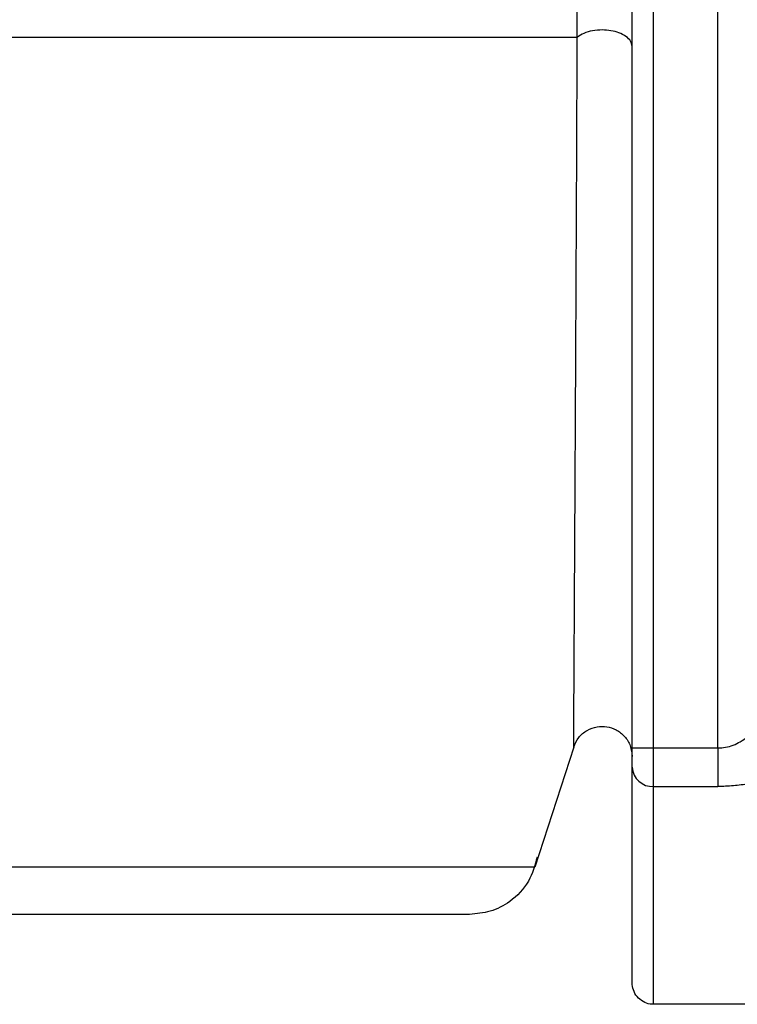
# Model space of a CAD drawing. Header units: inches. Extents: x 170 to 312, y 215 to 248.
# Tile 325 of 387: x 280.8186 to 280.8598, y 223.3472 to 223.4038. Entities that reach past the tile are written whole.
import ezdxf

# ---------------------------------------------------------------- set-up
doc = ezdxf.new("R2010")
doc.units = ezdxf.units.IN
doc.header["$LTSCALE"] = 0.25
doc.header["$MEASUREMENT"] = 0
doc.layers.add('STANDARD MOTOR RH', color=7, linetype='Continuous')

msp = doc.modelspace()

# ---------------------------------------------------------------- linework, layer by layer
at = {"layer": 'STANDARD MOTOR RH'}
for p, q in [((280.8587237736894, 223.3619262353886), (280.8587252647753, 223.460963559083)), ((280.8538025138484, 223.3619263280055), (280.8538032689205, 223.4120779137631)), ((280.8550327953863, 223.3597063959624), (280.8550335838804, 223.4120778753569)), ((280.8504419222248, 223.3619742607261), (280.8482010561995, 223.3550779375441)), ((280.8538025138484, 223.3619263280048), (280.8550328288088, 223.361926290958)), ((280.8550328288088, 223.3619262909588), (280.8587237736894, 223.3619262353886)), ((280.8550326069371, 223.3471901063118), (280.8550327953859, 223.3597063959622)), ((280.8550327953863, 223.3597063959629), (280.8587237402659, 223.3597063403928)), ((280.8894940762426, 223.3471895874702), (280.8550326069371, 223.3471901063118))]:
    msp.add_line(p, q, dxfattribs=at)
at = {"layer": 'STANDARD MOTOR RH', "flags": 128}
for points in [[(280.8506492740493, 223.4027685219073), (280.8456176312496, 223.4027684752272), (280.8398562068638, 223.4027684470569), (280.8334142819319, 223.4027684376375), (280.8263469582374, 223.4027684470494), (280.818714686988, 223.4027684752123), (280.8105827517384, 223.4027685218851), (280.8020207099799, 223.4027685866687), (280.7931017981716, 223.402768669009), (280.7839023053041, 223.4027687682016), (280.7745009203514, 223.4027688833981), (280.7649780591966, 223.4027690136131), (280.7554151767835, 223.4027691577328), (280.745894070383, 223.4027693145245), (280.7364961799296, 223.4027694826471), (280.7273018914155, 223.4027696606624), (280.7183898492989, 223.4027698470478), (280.7098362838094, 223.4027700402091), (280.7017143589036, 223.402770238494), (280.6940935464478, 223.4027704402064), (280.6870390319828, 223.402770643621), (280.6806111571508, 223.4027708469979)], [(280.8482010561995, 223.3550779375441), (280.8477659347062, 223.3550778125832), (280.8464648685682, 223.3550777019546), (280.8443107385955, 223.3550776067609), (280.8413248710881, 223.3550775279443), (280.8375368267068, 223.3550774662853), (280.8329841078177, 223.3550774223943), (280.8277117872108, 223.3550773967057), (280.8217720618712, 223.355077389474), (280.8152237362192, 223.3550774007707)]]:
    msp.add_lwpolyline(points, dxfattribs=at)
at = {"layer": 'STANDARD MOTOR RH'}
msp.add_arc((280.8549755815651, 223.3608797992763), 0.001174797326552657, 183.094388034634, 272.7914667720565, dxfattribs=at)
for points, knots in [([(280.8506492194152, 223.4027685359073), (280.8506382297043, 223.4051229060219), (280.8506162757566, 223.4098261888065), (280.8506125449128, 223.4152614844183), (280.8506106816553, 223.417975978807)], [0, 0, 0, 0, 0.500580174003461, 1, 1, 1, 1]), ([(280.8538031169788, 223.4022361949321), (280.8537853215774, 223.4023402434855), (280.8537494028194, 223.4025502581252), (280.8534693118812, 223.402829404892), (280.8530693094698, 223.4030386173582), (280.8525901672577, 223.4031651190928), (280.852064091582, 223.4032088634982), (280.8515189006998, 223.4031581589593), (280.8510068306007, 223.4030121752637), (280.850767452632, 223.4028490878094), (280.8506492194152, 223.4027685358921)], [0, 0, 0, 0, 0.1278126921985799, 0.2579808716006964, 0.3836313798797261, 0.4992320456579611, 0.6161427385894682, 0.7426266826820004, 0.8728785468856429, 1, 1, 1, 1]), ([(280.8504419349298, 223.3619742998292), (280.8504424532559, 223.3620839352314), (280.8504435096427, 223.3623073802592), (280.8504548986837, 223.3641636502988), (280.8504717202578, 223.3672595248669), (280.8505014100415, 223.372436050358), (280.8505406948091, 223.380094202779), (280.8505938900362, 223.3905478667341), (280.8506300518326, 223.3985270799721), (280.8506492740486, 223.4027685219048)], [0, 0, 0, 0, 0.08448485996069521, 0.1721863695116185, 0.2767982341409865, 0.391985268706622, 0.5684244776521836, 0.770591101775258, 1, 1, 1, 1]), ([(280.8587237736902, 223.3619262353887), (280.8588736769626, 223.361934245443), (280.8591806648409, 223.361950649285), (280.8596252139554, 223.3620786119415), (280.8600447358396, 223.3622799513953), (280.8605689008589, 223.3626787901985), (280.8609993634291, 223.3632510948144), (280.8610658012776, 223.3637609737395), (280.8610923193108, 223.3639644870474)], [0, 0, 0, 0, 0.1099615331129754, 0.2251909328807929, 0.3485942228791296, 0.4825464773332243, 0.7934633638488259, 1, 1, 1, 1]), ([(280.8504419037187, 223.3619743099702), (280.8505262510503, 223.3621638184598), (280.8506976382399, 223.362548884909), (280.8511916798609, 223.3629603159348), (280.8517672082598, 223.3631706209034), (280.8523543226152, 223.3631735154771), (280.8529118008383, 223.3629893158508), (280.8533941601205, 223.362611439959), (280.8537368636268, 223.362067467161), (280.853780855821, 223.3616482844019), (280.8538025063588, 223.361441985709)], [0, 0, 0, 0, 0.1270792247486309, 0.2582150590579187, 0.3848482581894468, 0.5000001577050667, 0.6151520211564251, 0.7417851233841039, 0.8729208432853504, 1, 1, 1, 1]), ([(280.8538024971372, 223.3608163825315), (280.8538024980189, 223.3608749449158), (280.8538024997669, 223.3609910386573), (280.8538025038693, 223.3612635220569), (280.8538025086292, 223.3615796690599), (280.8538025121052, 223.361810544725), (280.8538025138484, 223.3619263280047)], [0, 0, 0, 0, 0.2522502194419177, 0.500059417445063, 0.7492816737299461, 1, 1, 1, 1]), ([(280.8636450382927, 223.3622423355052), (280.8635630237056, 223.3618747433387), (280.8634060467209, 223.3611711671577), (280.8622141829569, 223.3603352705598), (280.8608311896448, 223.3599024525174), (280.8596336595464, 223.3597299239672), (280.859026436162, 223.3597141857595), (280.8587237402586, 223.3597063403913)], [0, 0, 0, 0, 0.2852021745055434, 0.545880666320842, 0.7796955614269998, 0.8901800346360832, 1, 1, 1, 1]), ([(280.8483411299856, 223.3556529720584), (280.8482075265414, 223.3551754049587), (280.847929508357, 223.3541816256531), (280.8468958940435, 223.353104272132), (280.8456786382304, 223.3524662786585), (280.8448571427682, 223.3523932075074), (280.8444566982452, 223.3523575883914)], [0, 0, 0, 0, 0.266655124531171, 0.5548881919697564, 0.783026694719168, 1, 1, 1, 1]), ([(280.8444566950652, 223.3523575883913), (280.844173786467, 223.3523575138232), (280.8436079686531, 223.3523573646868), (280.8390824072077, 223.3523572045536), (280.8320302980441, 223.3523570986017), (280.8224304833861, 223.3523570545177), (280.8106876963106, 223.3523570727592), (280.7971906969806, 223.3523571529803), (280.782413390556, 223.3523572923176), (280.7668676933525, 223.3523574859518), (280.7510938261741, 223.3523577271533), (280.7356399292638, 223.352358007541), (280.7210414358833, 223.3523583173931), (280.70781044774, 223.3523586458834), (280.6963876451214, 223.352358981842), (280.6872402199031, 223.3523593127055), (280.6804229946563, 223.3523596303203), (280.6782435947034, 223.352359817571), (280.6771538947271, 223.3523599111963)], [0, 0, 0, 0, 0.06249987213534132, 0.1249998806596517, 0.1874998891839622, 0.2499998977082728, 0.3124999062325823, 0.3749999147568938, 0.4374999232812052, 0.499999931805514, 0.5624999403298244, 0.6249999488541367, 0.6874999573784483, 0.749999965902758, 0.8124999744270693, 0.8749999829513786, 0.9374999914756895, 1, 1, 1, 1]), ([(280.8550561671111, 223.3472028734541), (280.8550148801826, 223.3471986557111), (280.8548348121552, 223.3471802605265), (280.8545093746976, 223.3472845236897), (280.85414317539, 223.3475295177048), (280.8538913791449, 223.34789770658), (280.8538075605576, 223.3482145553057), (280.853803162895, 223.3483870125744), (280.8538023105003, 223.3484204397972)], [0, 0, 0, 0, 0.0637241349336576, 0.2779252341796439, 0.5061117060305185, 0.7342981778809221, 0.9484992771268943, 1, 1, 1, 1])]:
    msp.add_open_spline(points, degree=3, knots=knots, dxfattribs=at)
for points in [[(280.8587237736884, 223.3619262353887), (280.8587237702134, 223.3616954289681), (280.8587237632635, 223.3612338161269), (280.8587237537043, 223.3605989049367), (280.8587237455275, 223.3600558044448), (280.8587237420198, 223.3598228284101), (280.8587237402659, 223.3597063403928)], [(280.8538023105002, 223.3484204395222), (280.8538023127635, 223.3485707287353), (280.8538023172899, 223.3488713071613), (280.8538023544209, 223.3513374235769), (280.8538024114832, 223.3551273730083), (280.8538024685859, 223.3589200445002), (280.8538024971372, 223.3608163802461)]]:
    msp.add_open_spline(points, degree=3, dxfattribs=at)

doc.saveas('drawing.dxf')
